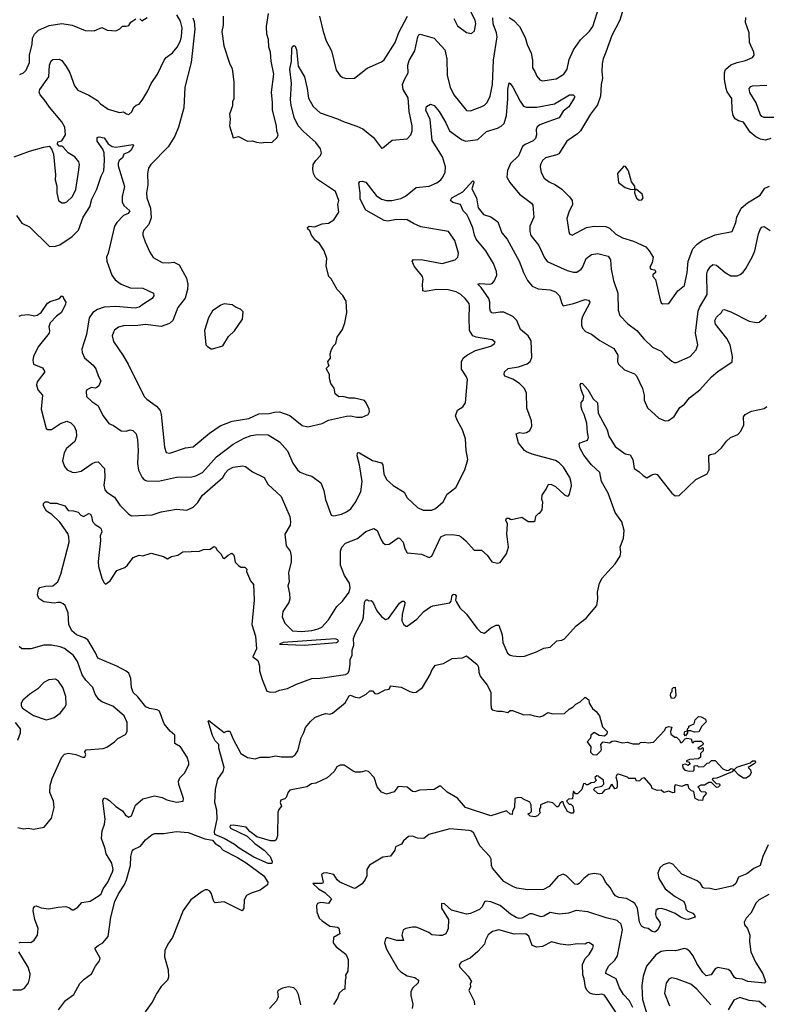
# Model space of a CAD drawing. Extents: x 1678431 to 1860718, y 384618 to 522882.
# Tile 405 of 473: x 1800629 to 1806421, y 457208 to 464848. Entities that reach past the tile are written whole.
import ezdxf

# ---------------------------------------------------------------- set-up
doc = ezdxf.new("R2010")
doc.units = 0

msp = doc.modelspace()

# ---------------------------------------------------------------- linework, layer by layer
at = {"layer": '0CON10XD'}
for points in [[(1803996.8, 464856.8), (1804025, 464800), (1804095, 464748.8), (1804135, 464741.2), (1804157.9, 464762.1), (1804168.1, 464815), (1804161.1, 464845), (1804116.5, 464935)], [(1804425.2, 464865.2), (1804462.2, 464842.2), (1804505, 464794.3), (1804549.6, 464709.6), (1804565.4, 464655), (1804597, 464587), (1804606.5, 464533.5), (1804606, 464475), (1804626.2, 464445), (1804639.5, 464409.5), (1804665, 464381.2), (1804685, 464374), (1804791.3, 464388.7), (1804850.8, 464425), (1804875.4, 464464.6), (1804891.5, 464538.5), (1804924.5, 464615), (1804979.7, 464690.3), (1805050.1, 464759.9), (1805075.8, 464794.2), (1805125, 464951.2)], [(1805309.3, 464930.7), (1805283.5, 464845), (1805222.3, 464725), (1805175, 464596.7), (1805155.6, 464545), (1805148.6, 464505), (1805145.6, 464445), (1805151.1, 464395), (1805138.5, 464345), (1805135.5, 464255), (1805111.7, 464188.3), (1805056.7, 464115), (1804979.4, 463985), (1804955, 463961.1), (1804874, 463905), (1804811.7, 463808.3), (1804795, 463798.8), (1804706.7, 463775), (1804684.2, 463755), (1804668.6, 463725), (1804665.8, 463705), (1804673, 463663), (1804698.7, 463618.7), (1804735, 463588.6), (1804785, 463567.5), (1804835, 463532), (1804895, 463474), (1804915.8, 463445), (1804918, 463415), (1804888.8, 463355), (1804874.4, 463305.6), (1804888.8, 463205), (1804895, 463187.5), (1804915, 463176.7), (1805025.4, 463234.6), (1805085, 463246.5), (1805175, 463243.1), (1805205, 463231.4), (1805254.7, 463184.7), (1805305, 463155.6), (1805389.6, 463129.6), (1805486.7, 463085), (1805513.3, 463055), (1805543.3, 463005), (1805536.4, 462963.6), (1805517.5, 462925), (1805525, 462912.5), (1805555, 462907.5), (1805562.5, 462895), (1805560, 462885), (1805541.7, 462868.3), (1805540, 462855), (1805561.7, 462831.7), (1805596.2, 462675), (1805605, 462650), (1805615, 462642.5), (1805665, 462646.7), (1805735.8, 462745), (1805785.5, 462784.5), (1805806.9, 462885), (1805813.5, 462975), (1805850.1, 463069.9), (1805885, 463106.9), (1805922.5, 463135), (1806025, 463177.8), (1806155, 463203.3), (1806183.5, 463275), (1806193.2, 463316.8), (1806226.9, 463385), (1806273.9, 463426.1), (1806373, 463487), (1806409.5, 463540.5), (1806445, 463556.2)], [(1800628.3, 464421.7), (1800657.5, 464435), (1800678.8, 464455), (1800703.8, 464515), (1800703.8, 464575), (1800724, 464655), (1800728, 464705), (1800744.2, 464735), (1800774.6, 464765.4), (1800856.6, 464803.4), (1800955, 464818.1), (1801035.7, 464805.7), (1801137, 464763), (1801205, 464761.2), (1801265, 464786.2), (1801307, 464767), (1801375, 464762.5), (1801405, 464777.5), (1801425, 464796.7), (1801455, 464796.7), (1801476.1, 464803.9), (1801490.7, 464829.3), (1801530, 464855)], [(1800635, 463801.1), (1800705, 463827.8), (1800815, 463860), (1800856, 463866), (1800876.1, 463846.1), (1800890, 463805), (1800905.6, 463645), (1800904.4, 463605), (1800916.9, 463555), (1800917.1, 463505), (1800930, 463445), (1800955, 463426.7), (1800975, 463426), (1800995, 463434), (1801039.2, 463475), (1801065, 463530), (1801085.4, 463665.4), (1801091.9, 463725), (1801088.6, 463745), (1801056.2, 463785), (1801003.3, 463815), (1800965, 463860), (1800955, 463867.5), (1800935, 463867.5), (1800921.7, 463881.7), (1800925, 463900), (1800955, 463907.5), (1800983.3, 463955), (1800978.1, 464015), (1800955.6, 464055), (1800858.7, 464168.7), (1800819.3, 464229.3), (1800786.2, 464265), (1800779.2, 464285), (1800785, 464307.5), (1800854.6, 464405), (1800860, 464495), (1800871.9, 464528.1), (1800885, 464538.6), (1800935, 464542), (1800955, 464530), (1800989.5, 464485), (1801018.1, 464435), (1801053.1, 464335), (1801079.8, 464299.8), (1801165, 464262.2), (1801231.8, 464221.8), (1801255, 464194.3), (1801315, 464154), (1801403, 464127), (1801435, 464132.5), (1801456.4, 464116.4), (1801475, 464113.3), (1801498.3, 464131.7), (1801515, 464170), (1801532.5, 464185), (1801555, 464193.3), (1801585, 464231.2), (1801622.9, 464295), (1801648.1, 464351.9), (1801698.6, 464425), (1801750, 464535), (1801766, 464555), (1801815, 464591.4), (1801850.5, 464635), (1801876.4, 464685), (1801883.8, 464716.2), (1801889.2, 464785), (1801875, 464837.5), (1801846.7, 464885)], [(1801972.1, 464862.1), (1801982.2, 464835), (1801988.2, 464775), (1801958, 464515), (1801910.4, 464325), (1801901.5, 464165), (1801860.8, 464015), (1801832.1, 463945), (1801779.4, 463860.6), (1801646.9, 463725), (1801626.9, 463695), (1801618.9, 463655), (1801623.8, 463566.2), (1801613.5, 463505), (1801614.5, 463465), (1801643.6, 463385), (1801648.9, 463311.1), (1801631.2, 463258.8), (1801592.5, 463215), (1801582.9, 463195), (1801584.2, 463175), (1801602, 463125), (1801638.6, 463045), (1801665, 463002.5), (1801735, 462964.4), (1801785, 462960.6), (1801825, 462967.1), (1801865.4, 462945.4), (1801923.2, 462843.2), (1801933.3, 462795), (1801931.3, 462755), (1801912.6, 462687.4), (1801855, 462614.3), (1801815.5, 462515), (1801790.1, 462489.9), (1801725, 462468.2), (1801605, 462482.7), (1801545, 462474.5), (1801435, 462472.5), (1801395, 462462.9), (1801365, 462440), (1801355.6, 462424.4), (1801347.1, 462395), (1801355, 462350), (1801429.2, 462245), (1801470, 462175), (1801594.2, 461925), (1801613.6, 461903.6), (1801690.2, 461850.2), (1801717.5, 461815), (1801727.1, 461785), (1801751.4, 461531.4), (1801765, 461490), (1801794.1, 461484.1), (1801915, 461526.4), (1801975, 461533.1), (1802100.2, 461639.8), (1802185, 461696.9), (1802276.7, 461733.3), (1802405, 461753.1), (1802485, 461788.7), (1802565, 461791.5), (1802605, 461802.7), (1802645, 461804.5), (1802725.4, 461775.4), (1802818.7, 461698.7), (1802865, 461689.4), (1802975, 461714.4), (1803025, 461740.6), (1803165, 461771.9), (1803195, 461774.4), (1803245, 461763.1), (1803285, 461762.5), (1803332.5, 461785), (1803342.5, 461805), (1803338.8, 461825), (1803316.2, 461875), (1803302.3, 461892.3), (1803225, 461910.8), (1803185, 461911.4), (1803135, 461924), (1803105, 461922), (1803076.7, 461945), (1803067.7, 461987.7), (1803043.3, 462025), (1803033.3, 462065), (1803033.3, 462095), (1803010, 462135), (1803010, 462145), (1803030, 462165), (1803023, 462173), (1803020, 462195), (1803039.3, 462220.7), (1803036.7, 462255), (1803045, 462280), (1803060, 462315), (1803080, 462335), (1803091.2, 462385), (1803133.8, 462445), (1803151.2, 462495), (1803166.2, 462575), (1803161.2, 462665), (1803135, 462706.7), (1803092, 462755), (1803045.8, 462835.8), (1803026.2, 462855), (1803006.2, 462935), (1803011.2, 462995), (1802991.2, 463055), (1802955, 463110), (1802924.1, 463134.1), (1802892.5, 463175), (1802878.3, 463208.3), (1802863, 463223), (1802862.5, 463235), (1802875, 463246.7), (1802915, 463240), (1802975, 463263.3), (1803025, 463270), (1803066.4, 463293.6), (1803103.3, 463355), (1803096.2, 463415), (1803104, 463445), (1803078.8, 463515), (1802937.7, 463607.7), (1802923.2, 463623.2), (1802908.8, 463655), (1802902.3, 463685), (1802906.4, 463725), (1802925, 463755.7), (1802962.9, 463795), (1802970, 463815), (1802963.5, 463845), (1802925.9, 463895.9), (1802829.9, 463979.9), (1802788.2, 464025), (1802758.9, 464088.9), (1802734.1, 464185), (1802729.7, 464225), (1802737.3, 464355), (1802725.5, 464465), (1802737.1, 464525), (1802740.5, 464625), (1802745, 464640), (1802755, 464648), (1802765, 464643.3), (1802775.5, 464615.5), (1802787.9, 464487.9), (1802837.5, 464405), (1802860, 464315), (1802868.7, 464238.7), (1802905.8, 464175), (1802958.8, 464125), (1803095, 464079.4), (1803145, 464054.4), (1803245, 464022), (1803290.9, 464000.9), (1803374, 463935), (1803435, 463850), (1803445, 463852.5), (1803517, 463913), (1803635, 463923.8), (1803664.3, 463955.7), (1803673.3, 463985), (1803674.4, 464025), (1803650.9, 464135), (1803641.5, 464241.5), (1803604.5, 464305), (1803599.1, 464345), (1803613.6, 464385), (1803642.5, 464435), (1803640.8, 464495), (1803648.9, 464531.1), (1803693.2, 464605), (1803716.1, 464713.9), (1803725, 464730.8), (1803735, 464735.8), (1803845, 464705.6), (1803927.8, 464615), (1803942.1, 464545), (1803945.6, 464415), (1803969.5, 464325), (1803996.9, 464265), (1804095, 464144.2), (1804125, 464140.8), (1804215, 464174.4), (1804235.3, 464184.7), (1804255.6, 464205), (1804279.1, 464255), (1804296.8, 464345), (1804303.8, 464533.8), (1804331.6, 464715), (1804327.8, 464745), (1804302.6, 464815), (1804298.5, 464861.5)], [(1801560, 464855), (1801575, 464840), (1801617.5, 464865)], [(1802207.1, 464875), (1802205.8, 464804.2), (1802198, 464755), (1802213.3, 464645), (1802255, 464510), (1802276.4, 464466.4), (1802290, 464365), (1802290, 464235), (1802280.7, 464209.3), (1802279.3, 464180.7), (1802256.2, 464115), (1802261.2, 464075), (1802256.7, 464025), (1802285, 463930), (1802325, 463941.2), (1802395, 463906.2), (1802435, 463906.7), (1802465, 463897.5), (1802505, 463891.2), (1802535, 463898.8), (1802585, 463896.2), (1802627.3, 463932.7), (1802634, 463955), (1802623.2, 463983.2), (1802619.6, 464025), (1802590, 464145), (1802590.4, 464205), (1802581.2, 464285), (1802599.5, 464425), (1802578.6, 464525), (1802574, 464595), (1802560.8, 464635), (1802558, 464695), (1802546, 464735), (1802544.2, 464795), (1802558, 464895)], [(1802953.5, 464875), (1802981.9, 464755), (1803005.8, 464685), (1803048, 464605), (1803084, 464455), (1803115, 464411.2), (1803135, 464398.8), (1803165, 464392.5), (1803225, 464394), (1803325, 464471.2), (1803435, 464520), (1803455, 464536.7), (1803540.3, 464669.7), (1803571.1, 464748.9), (1803636.4, 464875)], [(1806455, 463925.4), (1806415, 463912.7), (1806375, 463920.5), (1806339.9, 463939.9), (1806296.2, 463976.2), (1806245, 464053.1), (1806205, 464063.6), (1806179.4, 464079.4), (1806165, 464103.3), (1806156.4, 464145), (1806154.3, 464235.7), (1806118.1, 464288.1), (1806108.2, 464315), (1806096.4, 464385), (1806097.5, 464435), (1806105, 464462), (1806145, 464497.8), (1806193.7, 464516.3), (1806260, 464530), (1806313.8, 464555), (1806326.9, 464573.1), (1806324.4, 464595), (1806291.6, 464671.6), (1806288.7, 464745), (1806260.3, 464825), (1806261.2, 464865)], [(1802784, 461354), (1802805, 461337.1), (1802855.4, 461315.4), (1802895.9, 461305.9), (1802965.4, 461255.4), (1802988.6, 461195), (1803001.4, 461125), (1803045, 461003.3), (1803065, 460998), (1803125, 461011.1), (1803165, 461028.1), (1803196.7, 461053.3), (1803232.5, 461105), (1803274, 461185), (1803285.6, 461265), (1803264.4, 461395), (1803246.7, 461463.3), (1803250, 461485), (1803255, 461490), (1803265, 461487.5), (1803365, 461427.5), (1803435, 461410), (1803446, 461395), (1803453.3, 461325), (1803475, 461279.2), (1803525, 461232.9), (1803611.1, 461181.1), (1803635, 461137.1), (1803713.5, 461063.5), (1803758.8, 461041.2), (1803825, 461040.8), (1803855.6, 461054.4), (1803914, 461106), (1803946.2, 461165), (1804013, 461217), (1804082.2, 461355), (1804104.5, 461435.5), (1804092.5, 461505), (1804087.5, 461595), (1804065, 461666.2), (1804025.7, 461735), (1804010.8, 461775), (1804025, 461817.5), (1804065.9, 461844.1), (1804086, 461875), (1804101.9, 462055), (1804095, 462076), (1804055.6, 462135), (1804055.5, 462194.5), (1804072.9, 462225), (1804101.4, 462248.6), (1804165, 462281.4), (1804283.3, 462315), (1804312.5, 462335), (1804316.7, 462345), (1804295, 462363.8), (1804170, 462385), (1804143.8, 462395), (1804119.4, 462435), (1804114.6, 462535), (1804118.5, 462625), (1804114.4, 462645), (1804084.6, 462684.6), (1804052, 462715), (1804014, 462735), (1803952.6, 462752.6), (1803865, 462753.9), (1803775, 462739.4), (1803756.7, 462745), (1803752.9, 462795), (1803759.4, 462835), (1803754.6, 462854.6), (1803688.6, 462935), (1803672.5, 462975), (1803683.9, 462986.1), (1803755, 462985.6), (1803905, 462957.1), (1804007.5, 462985), (1804026.7, 463005), (1804034, 463035), (1804004.2, 463135), (1803954.3, 463204.3), (1803741.7, 463241.7), (1803683, 463267), (1803634.6, 463294.6), (1803553.1, 463296.9), (1803485, 463285.4), (1803455, 463290.7), (1803315, 463370.5), (1803268.9, 463455), (1803271.1, 463505), (1803260.9, 463579.1), (1803267.7, 463592.3), (1803284.2, 463595.8), (1803315, 463587.1), (1803394.3, 463484.3), (1803435, 463455.5), (1803475, 463443.8), (1803515, 463445.5), (1803585, 463460.8), (1803621.5, 463478.5), (1803705, 463544.6), (1803805, 463557.3), (1803865, 463582.1), (1803895, 463604.5), (1803910.9, 463625), (1803930, 463665), (1803932.9, 463705), (1803908.5, 463785), (1803829.8, 463909.8), (1803813.9, 464073.9), (1803780.4, 464145), (1803784.6, 464175.4), (1803815, 464192.5), (1803845, 464183.1), (1803881.8, 464135), (1803935, 464048), (1803963.6, 463985), (1804055, 463917.7), (1804086.2, 463906.2), (1804182.6, 463917.4), (1804249.1, 463980.9), (1804335, 464005.4), (1804365, 464021.8), (1804386.9, 464043.1), (1804406, 464104), (1804416.8, 464235), (1804415, 464310), (1804425, 464357.5), (1804435, 464352.5), (1804455, 464324), (1804511.2, 464215), (1804537.2, 464177.2), (1804558.2, 464168.2), (1804639.6, 464170.4), (1804776.7, 464195), (1804895, 464264.4), (1804923.6, 464263.6), (1804932.5, 464255), (1804932.5, 464245), (1804887.9, 464172.1), (1804845, 464138), (1804815, 464085.7), (1804725, 464056.4), (1804665, 464031.9), (1804643.8, 464016.2), (1804635.7, 463995), (1804637.5, 463955), (1804629.5, 463925), (1804611.7, 463908.3), (1804549.6, 463880.4), (1804529.5, 463865), (1804497.2, 463792.7), (1804436.7, 463733.3), (1804412.3, 463677.7), (1804408.5, 463625), (1804430, 463585), (1804506.9, 463495), (1804598.6, 463425), (1804609.8, 463409.8), (1804617.5, 463315), (1804587.1, 463245), (1804585.7, 463205), (1804595, 463174.2), (1804655.5, 463095), (1804698.5, 463005), (1804721.9, 462971.9), (1804875, 462902.9), (1804925, 462887.8), (1804951.1, 462888.9), (1804985, 462912.5), (1804995.6, 462925), (1805024.2, 462995.8), (1805063.7, 463026.3), (1805115, 463034.4), (1805195, 463012.9), (1805211.1, 462985), (1805217.6, 462912.4), (1805234.7, 462824.7), (1805269.5, 462725), (1805271.1, 462595), (1805283.8, 462553.8), (1805347.3, 462487.3), (1805415.7, 462435), (1805470.9, 462370.9), (1805537.6, 462307.6), (1805606.2, 462275), (1805632.5, 462245), (1805687.7, 462197.7), (1805705, 462188.8), (1805725, 462188), (1805830, 462235), (1805877.1, 462285), (1805888.5, 462325), (1805871.8, 462415), (1805893.1, 462586.9), (1805901.5, 462615), (1805961.5, 462715), (1805960, 462875), (1805965, 462897.5), (1805985, 462930.8), (1806005, 462947.1), (1806035, 462944.3), (1806102, 462885), (1806145, 462859.2), (1806195, 462860), (1806218.3, 462871.7), (1806240.7, 462889.3), (1806262.1, 462917.9), (1806315, 463010), (1806332.9, 463055), (1806359.6, 463185), (1806375, 463225.8), (1806385, 463238.1), (1806405, 463242.2), (1806451.7, 463211.7)], [(1806495, 464088), (1806405, 464088.9), (1806387, 464097), (1806372.7, 464115), (1806341.5, 464201.5), (1806292.1, 464282.1), (1806289.2, 464315), (1806300.3, 464329.7), (1806315, 464335.6), (1806425, 464340)], [(1800605, 463328.8), (1800645, 463270), (1800705, 463240), (1800859.1, 463089.1), (1800905, 463090.6), (1800939.4, 463100.6), (1801035, 463165.6), (1801084.4, 463215), (1801121.5, 463315), (1801171.8, 463395), (1801188.9, 463455), (1801227.3, 463532.7), (1801259.4, 463635), (1801281.1, 463675), (1801286.5, 463755), (1801283.1, 463815), (1801272.5, 463842.5), (1801228.8, 463905), (1801230, 463935), (1801245, 463940), (1801285, 463930), (1801314.5, 463884.5), (1801345, 463864.2), (1801375, 463857.5), (1801407.1, 463862.9), (1801505, 463878.8), (1801512.5, 463875), (1801494, 463835), (1801475, 463820), (1801436.2, 463805), (1801425, 463776.2), (1801400, 463755), (1801391.4, 463735), (1801392.9, 463715), (1801442.5, 463552.5), (1801422.5, 463475), (1801423.4, 463433.4), (1801437.2, 463407.2), (1801482, 463365), (1801468.8, 463345), (1801435, 463328.6), (1801382.5, 463275), (1801363.6, 463245), (1801315.6, 463035), (1801303.1, 463005), (1801304.3, 462974.3), (1801344.2, 462865), (1801369.1, 462829.1), (1801415.7, 462795.7), (1801485, 462768.1), (1801585, 462763.8), (1801666.7, 462725), (1801670, 462705), (1801656.2, 462685), (1801585, 462638.6), (1801555, 462617.9), (1801525, 462608.7), (1801375, 462623.3), (1801285, 462617.2), (1801231.8, 462598.2), (1801195, 462575.6), (1801168.1, 462535), (1801147.8, 462405), (1801111.7, 462291.7), (1801114.2, 462265), (1801132, 462225), (1801197.6, 462167.6), (1801219.7, 462139.7), (1801239.8, 462079.8), (1801258.6, 462045), (1801242.2, 462007.8), (1801227, 461993), (1801215, 461989.2), (1801185, 461993.8), (1801150, 461975), (1801143.6, 461963.6), (1801146.7, 461925), (1801188.8, 461885), (1801234.1, 461854.1), (1801276.2, 461775), (1801320, 461715), (1801355, 461700), (1801415, 461657.5), (1801455, 461655.8), (1801485, 461664.2), (1801505, 461659.2), (1801532, 461635), (1801541.7, 461588.3), (1801547.8, 461505), (1801543.1, 461405), (1801551.3, 461351.3), (1801578, 461295), (1801595, 461277.5), (1801615, 461268.6), (1801705, 461267.8), (1801845, 461298.7), (1801965, 461301.2), (1801995, 461308.8), (1802045.5, 461335), (1802156.4, 461455), (1802284.7, 461555.3), (1802369.6, 461600.4), (1802425, 461620.7), (1802475, 461628.9), (1802555, 461625.5), (1802645, 461571.4), (1802705, 461501.2), (1802746.6, 461406.6), (1802784, 461354)], [(1800586, 463784), (1800635, 463801.1)], [(1805435, 463447.5), (1805455, 463450), (1805466.2, 463465), (1805457.5, 463495), (1805415, 463530), (1805400, 463530), (1805400, 463555), (1805375, 463590), (1805351.2, 463675), (1805329.5, 463709.5), (1805315, 463712.5), (1805266.7, 463655), (1805273.3, 463585), (1805325, 463546.7), (1805365, 463533.3), (1805400, 463530), (1805397.5, 463505), (1805415, 463462.5), (1805435, 463447.5)], [(1800625, 462546.7), (1800643.6, 462556.4), (1800695, 462561.2), (1800745, 462550.8), (1800765, 462555.8), (1800794.4, 462575.6), (1800845, 462648.8), (1800865, 462661.2), (1800936.1, 462683.9), (1800956.4, 462706.4), (1800967, 462697), (1800967.5, 462685), (1800987.5, 462655), (1800985, 462640), (1800952, 462575), (1800913.7, 462546.3), (1800865.6, 462495), (1800855.7, 462465), (1800860.8, 462435), (1800857.5, 462415), (1800771.2, 462308.8), (1800735, 462233.3), (1800730.5, 462205), (1800735.8, 462175.8), (1800805.5, 462145.5), (1800823.8, 462115), (1800763, 462037), (1800760, 462015), (1800770, 461975), (1800805.8, 461935), (1800796, 461825), (1800835, 461676.7), (1800847.3, 461667.3), (1800875, 461667.1), (1800945.5, 461714.5), (1800995, 461733.1), (1801025, 461719.2), (1801050, 461695), (1801067.6, 461657.6), (1801069.2, 461615), (1801057.5, 461575), (1800990.4, 461519.6), (1800973.7, 461486.3), (1800960, 461425), (1800975, 461380), (1800995.8, 461355.8), (1801035, 461336.2), (1801055.8, 461334.2), (1801105, 461345.8), (1801191.2, 461405), (1801215, 461415.6), (1801236.4, 461416.4), (1801286.9, 461365), (1801288.5, 461295), (1801280, 461235), (1801289.3, 461199.3), (1801305, 461180.8), (1801363.7, 461143.7), (1801405, 461080.8), (1801475, 461010), (1801495, 460998), (1801655, 461005.6), (1801725, 461029.4), (1801845, 461049.4), (1801925, 461043.1), (1801975, 461064.2), (1802009.3, 461100.7), (1802044.4, 461155), (1802204.2, 461295), (1802225, 461332.5), (1802245, 461354.4), (1802285, 461376.5), (1802357, 461387), (1802379.7, 461379.7), (1802435, 461340), (1802525, 461296.7), (1802553, 461243), (1802657.4, 461147.4), (1802724.1, 460994.1), (1802730.5, 460950.5), (1802725.8, 460925), (1802686.2, 460855), (1802696, 460765), (1802725.7, 460725), (1802735.8, 460685), (1802735, 460640), (1802714.4, 460555), (1802719.2, 460485), (1802709.2, 460455), (1802722.5, 460395), (1802724.3, 460354.3), (1802716.9, 460325), (1802669.2, 460255), (1802665.6, 460215), (1802685.7, 460165), (1802745, 460106.9), (1802815, 460099.8), (1802895, 460107.5), (1802945, 460120.4), (1802973.8, 460135), (1803025, 460192), (1803088.6, 460295), (1803132.5, 460335), (1803184.2, 460405), (1803191.3, 460438.7), (1803186.5, 460475), (1803148.9, 460535), (1803116.5, 460615), (1803118.1, 460725), (1803128.6, 460755), (1803155, 460785.8), (1803248, 460822), (1803315, 460875.8), (1803375, 460899.2), (1803401.4, 460885), (1803432.4, 460812.4), (1803445, 460792), (1803465, 460776), (1803495, 460777.5), (1803563.8, 460826.2), (1803575, 460825.6), (1803603.3, 460795), (1803617.5, 460745), (1803635, 460710), (1803745, 460701.4), (1803805, 460676), (1803826.2, 460685), (1803896.7, 460835), (1803930.3, 460849.7), (1803985, 460854.3), (1804035, 460844.3), (1804054.4, 460834.4), (1804090, 460805), (1804155, 460731.2), (1804210.7, 460730.7), (1804255, 460692.5), (1804292.1, 460642.1), (1804335, 460630), (1804355, 460636.7), (1804405, 460702.5), (1804420, 460755), (1804412, 460818), (1804407.5, 460855), (1804412.5, 460935), (1804400, 460965), (1804405, 460980), (1804425, 460980), (1804431.7, 460971.7), (1804445, 460970), (1804525, 460987.5), (1804573.6, 460953.6), (1804617, 460953), (1804627, 460963), (1804632.5, 460995), (1804655, 461020), (1804665, 461020), (1804682.5, 461045), (1804686.7, 461105), (1804680, 461125), (1804680.7, 461159.3), (1804712.5, 461205), (1804730, 461245), (1804755, 461241.2), (1804785.7, 461225.7), (1804855, 461160), (1804875, 461150), (1804885, 461152.5), (1804893.9, 461166.1), (1804908.3, 461231.7), (1804907.7, 461257.7), (1804896, 461295), (1804848, 461375), (1804815, 461410), (1804785, 461428), (1804605.5, 461475.5), (1804560, 461495), (1804544, 461505), (1804497.8, 461565), (1804480, 461635), (1804505, 461644), (1804535, 461640), (1804560, 461645), (1804585, 461661.2), (1804601.4, 461695), (1804599.4, 461735), (1804563, 461833), (1804559.7, 461950.3), (1804545.6, 461985), (1804505.3, 462025.3), (1804455, 462058.5), (1804391.7, 462081.7), (1804386, 462095), (1804390.8, 462115), (1804417.5, 462142.5), (1804498.8, 462155), (1804565, 462177.5), (1804590, 462195), (1804602.8, 462227.2), (1804596.8, 462355), (1804573.6, 462395), (1804513.9, 462445), (1804485, 462514.3), (1804455, 462544.6), (1804385, 462577.7), (1804355, 462578.9), (1804305, 462570), (1804292.7, 462572.7), (1804281.9, 462585), (1804275.6, 462605), (1804277.1, 462655), (1804267.7, 462685), (1804209.2, 462769.2), (1804182, 462795), (1804198.3, 462801.7), (1804275, 462796.4), (1804295, 462801.1), (1804310.3, 462819.7), (1804329.2, 462865), (1804328.9, 462895), (1804305, 462957.1), (1804245, 463054.5), (1804170, 463145), (1804156.9, 463175), (1804144.1, 463234.1), (1804114.1, 463304.1), (1804096.3, 463336.3), (1804070, 463365), (1804047.5, 463415), (1803988.3, 463428.3), (1803971.2, 463445), (1803981.2, 463465), (1804067.1, 463512.9), (1804145, 463597.5), (1804150, 463595), (1804152.5, 463585), (1804136.7, 463535), (1804172.9, 463465), (1804185, 463387.5), (1804227.5, 463335), (1804285, 463318.8), (1804339.1, 463279.1), (1804369.5, 463195), (1804411.1, 463145), (1804502.9, 462975), (1804536.8, 462886.8), (1804568.9, 462825), (1804605, 462780), (1804649.7, 462759.7), (1804745, 462752.2), (1804786, 462735), (1804815.7, 462705), (1804833.8, 462645), (1804845, 462626.7), (1804925, 462645.6), (1805015, 462677.8), (1805042.7, 462672.7), (1805050.8, 462655), (1805048.9, 462645), (1804995.6, 462545), (1804987.1, 462517.1), (1804986.4, 462476.4), (1804994.6, 462454.6), (1805018.8, 462428.8), (1805065, 462408.1), (1805129.8, 462359.8), (1805237.4, 462297.4), (1805268.6, 462245), (1805267.5, 462195), (1805275, 462173.8), (1805320.3, 462130.3), (1805398.9, 462098.9), (1805413.2, 462083.2), (1805461.4, 461985), (1805472.9, 461935), (1805474.4, 461894.4), (1805498, 461835), (1805587.5, 461755), (1805635, 461736.2), (1805662.3, 461737.7), (1805705, 461770), (1805751.3, 461838.7), (1805785, 461863.8), (1805825.6, 461914.4), (1805905, 461976.2), (1805995, 462075.8), (1806045, 462119.2), (1806155, 462192.5), (1806159.2, 462235), (1806139.5, 462325), (1806113.4, 462373.4), (1806026.7, 462485), (1806022.5, 462515), (1806035, 462539.2), (1806072, 462575), (1806084.5, 462595.5), (1806095, 462600), (1806145, 462581.1), (1806287.9, 462507.9), (1806342.3, 462497.7), (1806365, 462501.2), (1806410.9, 462539.1), (1806421.7, 462558.3)], [(1802125, 462293.3), (1802205, 462317.5), (1802249.5, 462390.5), (1802296.1, 462433.9), (1802356.7, 462525), (1802361.7, 462581.7), (1802342.5, 462602.5), (1802307.5, 462615), (1802276.4, 462636.4), (1802215, 462643.8), (1802187.7, 462632.3), (1802125, 462590), (1802093.8, 462535), (1802061.2, 462435), (1802073.3, 462325), (1802085, 462311.2), (1802115, 462293.3), (1802125, 462293.3)], [(1801735, 458811.5), (1801770, 458795), (1801845, 458776.2), (1801898, 458785), (1801899.2, 458805), (1801863, 458913), (1801861.2, 458938.8), (1801871.2, 458965), (1801910, 459005), (1801940.5, 459069.5), (1801942, 459085), (1801927.5, 459125), (1801875.9, 459205.9), (1801831.8, 459231.8), (1801831.9, 459295), (1801796.4, 459326.4), (1801750, 459385), (1801712.4, 459482.4), (1801695, 459493.5), (1801635, 459502.7), (1801606.7, 459516.7), (1801545, 459594.3), (1801508.3, 459628.3), (1801496.9, 459665), (1801490.6, 459735), (1801475, 459776.2), (1801455, 459794), (1801382.5, 459832.5), (1801235, 459894), (1801216, 459935), (1801156.7, 460035), (1801131.7, 460051.7), (1801068, 460075), (1801031.9, 460105), (1801008.6, 460155), (1801005.6, 460245), (1800982.1, 460302.1), (1800966.5, 460316.5), (1800945, 460324.4), (1800925, 460326.9), (1800895, 460320), (1800815, 460331.2), (1800776.1, 460356.1), (1800766.2, 460385), (1800773.6, 460426.4), (1800785, 460442.5), (1800828.3, 460451.7), (1800885, 460454), (1800925, 460486.7), (1800947.5, 460545), (1801012.2, 460795), (1801010, 460835), (1801000.7, 460860.7), (1800938.7, 460948.7), (1800878.8, 461008.8), (1800837.5, 461035), (1800813.3, 461075), (1800813.3, 461095), (1800825, 461107.5), (1800846.4, 461106.4), (1800865, 461097.5), (1800915, 461096.7), (1800978.8, 461075), (1801005, 461040), (1801045, 461038), (1801083.3, 461026.7), (1801103.6, 461003.6), (1801123.9, 460993.9), (1801163.6, 461016.4), (1801175, 461012.5), (1801186.7, 460995), (1801194.4, 460954.4), (1801215, 460932), (1801255.7, 460905.7), (1801261.2, 460895), (1801265.7, 460875), (1801254, 460844), (1801255.9, 460805.9), (1801237.8, 460645), (1801240, 460605), (1801265.8, 460515), (1801281.4, 460481.4), (1801295, 460467.5), (1801331.2, 460495), (1801381.2, 460575), (1801445, 460598), (1801466, 460615), (1801508.8, 460675), (1801555, 460693.8), (1801585, 460688), (1801648.3, 460708.3), (1801745, 460683.3), (1801775, 460663.3), (1801805, 460683.3), (1801855, 460692.5), (1801895, 460720), (1802023, 460723), (1802055, 460736.2), (1802105, 460740), (1802135, 460760), (1802147.5, 460755), (1802160.7, 460730.7), (1802190.5, 460700.5), (1802205, 460672.5), (1802215, 460667.5), (1802245, 460693.3), (1802275, 460707.5), (1802288.3, 460698.3), (1802291.7, 460681.7), (1802299.3, 460639.3), (1802325, 460612.5), (1802345, 460600), (1802375, 460600), (1802390, 460585), (1802387.5, 460565), (1802418.8, 460495), (1802442, 460465), (1802448.8, 460345), (1802430, 460155), (1802459.2, 460065), (1802465.4, 459965.4), (1802436, 459905), (1802476.7, 459875), (1802490, 459835), (1802490, 459795), (1802508.5, 459728.5), (1802545, 459637.5), (1802575, 459628.8), (1802615, 459631.2), (1802645, 459645.6), (1802705, 459657.5), (1802775, 459692.3), (1802894.1, 459735.9), (1802960.9, 459739.1), (1803155, 459766.4), (1803173.5, 459776.5), (1803185.8, 459794.1), (1803193.3, 459846.7), (1803191.5, 459885), (1803207.3, 459915), (1803207.1, 459955), (1803220, 459995), (1803218.2, 460045), (1803233.2, 460086.8), (1803287.8, 460185), (1803295.5, 460215), (1803304.6, 460324.6), (1803315, 460345.8), (1803325.9, 460345.9), (1803335, 460337.5), (1803355, 460340), (1803365, 460333.3), (1803400.2, 460260.2), (1803436.4, 460216.4), (1803465.9, 460194.1), (1803489.7, 460200.3), (1803575, 460319.2), (1803595, 460336), (1803607.5, 460335), (1803616.7, 460325), (1803616.7, 460315), (1803596, 460235), (1803594.4, 460184.4), (1803605, 460156.7), (1803625, 460142.5), (1803635, 460142.5), (1803710, 460195), (1803764.6, 460255.4), (1803815, 460291.4), (1803835, 460300), (1803965, 460323.8), (1803976.7, 460335), (1803985, 460382.5), (1803995, 460390), (1804006.8, 460386.8), (1804015.8, 460375), (1804010, 460345), (1804014, 460334), (1804042, 460285), (1804095, 460236), (1804175.5, 460125.5), (1804205, 460096), (1804235, 460086.7), (1804285, 460128.8), (1804325, 460148.8), (1804345, 460148.8), (1804371.5, 460075), (1804375.6, 460015), (1804413.6, 459933.6), (1804435, 459916), (1804455, 459912), (1804505, 459905.7), (1804545, 459909.4), (1804637, 459943), (1804695, 459971.4), (1804745, 459980), (1804795, 460027.5), (1804835, 460032.5), (1804855, 460042.9), (1804945, 460143.3), (1805024.4, 460205), (1805105, 460302.5), (1805114.2, 460355.8), (1805112.5, 460405), (1805127.1, 460475), (1805146.2, 460513.8), (1805195, 460565.6), (1805249.4, 460625), (1805287.5, 460685), (1805292.5, 460715), (1805286.2, 460755), (1805312, 460825), (1805317.5, 460885), (1805300.3, 460950.3), (1805248.1, 461025), (1805193.6, 461175), (1805141.8, 461265), (1805128.8, 461335), (1805065.8, 461395), (1805005, 461470), (1804973.1, 461525), (1804970, 461555), (1804976.1, 461563.9), (1805032.5, 461585), (1805042, 461605), (1805032.5, 461645), (1805028.1, 461718.1), (1805008, 461785), (1804991.4, 461815), (1804985.7, 461845), (1804983.6, 461876.4), (1805000, 461895), (1805006.1, 461923.9), (1804984, 461975), (1804976.7, 462015), (1804985, 462027.5), (1804995, 462026.2), (1805035, 461978.8), (1805078, 461905), (1805110, 461875), (1805115.7, 461795.7), (1805186.2, 461666.2), (1805198.9, 461615), (1805248, 461535), (1805325, 461480), (1805365, 461472.5), (1805384.1, 461434.1), (1805395.9, 461365.9), (1805432.3, 461342.3), (1805465, 461310), (1805495, 461292.5), (1805533, 461317), (1805555, 461323.3), (1805575, 461320), (1805688.8, 461175), (1805715, 461154.2), (1805745, 461156), (1805875, 461280.5), (1805962.5, 461325), (1805976.7, 461355), (1805976.2, 461465), (1805985, 461473.8), (1806025, 461481.2), (1806073.8, 461526.2), (1806111.8, 461578.2), (1806142, 461605), (1806199.7, 461630.3), (1806222.5, 461655), (1806245.6, 461705), (1806243.1, 461765), (1806257.5, 461785), (1806305, 461809.6), (1806405, 461832.2), (1806425, 461846)], [(1802835, 459994.9), (1803085.1, 460014.9), (1803101.1, 460025), (1803095.5, 460035.5), (1803075, 460042.7), (1802673.3, 460015), (1802645, 460002.5), (1802835, 459994.9)], [(1800615, 458580), (1800659.3, 458569.3), (1800695, 458573.3), (1800735, 458566.2), (1800817.3, 458582.7), (1800875, 458652.5), (1800895.9, 458734.1), (1800890, 458785), (1800861.7, 458851.7), (1800864.5, 458905), (1800880.5, 458959.5), (1800955.4, 459125), (1800975, 459150), (1801006.1, 459156.1), (1801065, 459145.4), (1801115, 459125.6), (1801134.1, 459125.9), (1801140.8, 459145), (1801134, 459166), (1801145, 459182.5), (1801275, 459193.3), (1801305, 459203.3), (1801365, 459243.3), (1801389.3, 459270.7), (1801448.3, 459301.7), (1801463.3, 459325), (1801461.2, 459395), (1801438, 459445), (1801350.7, 459520.7), (1801265, 459555.7), (1801242.6, 459572.6), (1801215.3, 459615.3), (1801195.3, 459665.3), (1801141.7, 459721.7), (1801113.1, 459763.1), (1801076.9, 459866.9), (1801045, 459913.5), (1800975, 459969.1), (1800942.2, 459982.2), (1800875, 459993.5), (1800815.7, 459994.3), (1800715, 459965.8), (1800645, 459966), (1800624.3, 459984.3)], [(1802555, 458299.2), (1802445, 458349.2), (1802330.3, 458420.3), (1802295, 458448.9), (1802214.8, 458494.8), (1802141.7, 458525), (1802140.6, 458549.4), (1802161.6, 458645), (1802156.7, 458715), (1802141.5, 458775), (1802146.5, 458875), (1802166.5, 458955), (1802206.7, 459015), (1802213.7, 459046.3), (1802173.1, 459195), (1802173.3, 459225), (1802145, 459253.3), (1802125, 459292.5), (1802090, 459405), (1802095, 459410), (1802215, 459316.7), (1802235, 459326.2), (1802258.3, 459328.3), (1802284.5, 459264.5), (1802344.3, 459154.3), (1802395, 459122.7), (1802455, 459113.3), (1802495, 459125.6), (1802565, 459124.4), (1802615.5, 459135.5), (1802657.3, 459127.3), (1802742.7, 459127.3), (1802765, 459142.9), (1802786.4, 459173.6), (1802811.5, 459275), (1802833.7, 459316.3), (1802845.6, 459355), (1802885, 459402.5), (1802917.9, 459432.1), (1802975, 459457.8), (1803004, 459464), (1803035, 459458.8), (1803055, 459466.2), (1803153, 459547), (1803185, 459601.2), (1803195, 459606.2), (1803230.3, 459590.3), (1803265, 459586), (1803316.7, 459613.3), (1803345, 459640), (1803365, 459640), (1803385, 459620), (1803405, 459617.5), (1803465, 459648.8), (1803495, 459654), (1803503.8, 459665), (1803505, 459680), (1803587.6, 459667.6), (1803655, 459635.7), (1803685, 459628.1), (1803705, 459630.8), (1803752.5, 459665), (1803813.4, 459766.6), (1803828.5, 459805), (1803855, 459839.2), (1803917.6, 459852.4), (1803985, 459891.2), (1804063, 459897), (1804095, 459912.5), (1804178.5, 459845), (1804188.1, 459825), (1804191.2, 459785), (1804201.2, 459755), (1804255, 459683.8), (1804285, 459628.8), (1804283.8, 459545), (1804287.5, 459505), (1804295, 459493.3), (1804335, 459481.2), (1804371.7, 459481.7), (1804415, 459472.5), (1804435, 459487.5), (1804453, 459487), (1804540, 459455), (1804587.3, 459457.3), (1804620, 459445), (1804665, 459438.8), (1804687.5, 459445), (1804725, 459471.2), (1804765, 459462.5), (1804855, 459463.8), (1804891.7, 459498.3), (1804922.5, 459515), (1804942.7, 459537.3), (1804976.1, 459553.9), (1805015, 459590), (1805045, 459570), (1805046.7, 459545), (1805072.5, 459502.5), (1805100.9, 459480.9), (1805126.1, 459446.1), (1805151.2, 459361.2), (1805186.7, 459325), (1805183.3, 459305), (1805165, 459287.5), (1805125, 459293.3), (1805085, 459317.5), (1805060, 459295), (1805057, 459273), (1805030, 459245), (1805060, 459205), (1805056.7, 459165), (1805075, 459146.2), (1805105, 459143.3), (1805136.4, 459173.6), (1805142.5, 459185), (1805136.7, 459225), (1805155, 459243.3), (1805205, 459237.5), (1805225, 459250), (1805245, 459251.2), (1805305, 459236.2), (1805345, 459241.2), (1805385, 459230), (1805435, 459230), (1805445, 459240), (1805475, 459242.5), (1805505, 459237.5), (1805545, 459242.5), (1805632.5, 459335), (1805642.5, 459355), (1805665, 459362.5), (1805687, 459357), (1805677.5, 459325), (1805680, 459305), (1805711.7, 459281.7), (1805725, 459280), (1805748.3, 459258.3), (1805755, 459240), (1805765, 459240), (1805791.7, 459268.3), (1805805, 459272.5), (1805838.3, 459268.3), (1805845, 459240), (1805855, 459240), (1805865, 459250), (1805915, 459250), (1805930, 459235), (1805928.3, 459221.7), (1805890, 459195), (1805895, 459190), (1805915, 459190), (1805925, 459200), (1805930, 459195), (1805930, 459175), (1805910, 459155), (1805910, 459125), (1805895, 459112.5), (1805825, 459107.5), (1805801.7, 459098.3), (1805801.7, 459091.7), (1805818.3, 459088.3), (1805830, 459075), (1805815, 459060), (1805795, 459070), (1805770, 459065), (1805773, 459043), (1805790, 459025), (1805825, 459017.5), (1805855, 459020), (1805860, 459025), (1805861.7, 459058.3), (1805885, 459060), (1805895, 459050), (1805937, 459053), (1805961.7, 459078.3), (1805978.3, 459081.7), (1805995, 459100), (1806025, 459100), (1806082.5, 459035), (1806115, 459023.3), (1806130, 459025), (1806145, 459037.5), (1806175, 459030), (1806192.3, 459047.7), (1806295, 459082.5), (1806315, 459096), (1806335, 459097.5), (1806336.7, 459085), (1806327.5, 459075), (1806280, 459045), (1806297, 459027), (1806302.5, 459005), (1806289.3, 458980.7), (1806265, 458962.5), (1806245, 458962.5), (1806207.5, 458985), (1806175, 459022.5), (1806165, 459022.5), (1806155, 459012.5), (1806037, 458963), (1806005, 458960), (1806001.7, 458951.7), (1806031.7, 458921.7), (1806058.3, 458918.3), (1806060, 458905), (1806047, 458893), (1806035, 458890), (1805995, 458930), (1805975, 458930), (1805941.7, 458908.3), (1805913, 458907), (1805890, 458895), (1805900, 458885), (1805901.7, 458871.7), (1805915, 458860), (1805947, 458857), (1805957, 458847), (1805930, 458815), (1805925, 458790), (1805895, 458792.5), (1805870, 458805), (1805858.3, 458858.3), (1805840, 458865), (1805820, 458885), (1805815, 458910), (1805795, 458910), (1805765, 458897.5), (1805715, 458910), (1805707.5, 458895), (1805708.3, 458851.7), (1805695, 458850), (1805665, 458862.5), (1805625, 458852.5), (1805605, 458870), (1805575, 458867.5), (1805535, 458882.5), (1805527.5, 458905), (1805476.4, 458966.4), (1805455, 458960), (1805437, 458943), (1805415, 458940), (1805405, 458960), (1805355, 458960), (1805345, 458970), (1805275, 458992.5), (1805265, 458990), (1805253, 458973), (1805263.6, 458933.6), (1805263.8, 458895), (1805258, 458882), (1805245, 458880), (1805225, 458912.5), (1805218.3, 458911.7), (1805199.3, 458880.7), (1805165, 458870), (1805145, 458842.5), (1805125, 458840), (1805113.6, 458843.6), (1805080, 458875), (1805095, 458890), (1805145, 458900), (1805160, 458915), (1805158.3, 458948.3), (1805121.7, 458971.7), (1805118.3, 458978.3), (1805105, 458980), (1805091.7, 458968.3), (1805100, 458945), (1805085, 458930), (1805063, 458927), (1805035, 458910), (1805025, 458910), (1805015, 458920), (1805001.7, 458918.3), (1804990, 458875), (1804955, 458840), (1804941.7, 458841.7), (1804928.3, 458858.3), (1804921.7, 458858.3), (1804918.3, 458801.7), (1804885, 458800), (1804870, 458785), (1804891.7, 458761.7), (1804905, 458760), (1804920, 458745), (1804927.5, 458705), (1804918.8, 458691.2), (1804905, 458690), (1804877.5, 458705), (1804850, 458755), (1804845, 458780), (1804835, 458780), (1804821.7, 458768.3), (1804805, 458740), (1804795, 458740), (1804765, 458770), (1804725, 458780), (1804670, 458755), (1804670, 458735), (1804660, 458725), (1804660, 458705), (1804670, 458695), (1804645, 458670), (1804625, 458662.5), (1804588.3, 458668.3), (1804570, 458685), (1804585, 458690), (1804600, 458705), (1804597.5, 458755), (1804585, 458777.5), (1804531.7, 458801.7), (1804525, 458810), (1804495, 458812.5), (1804470, 458805), (1804467.5, 458735), (1804453, 458707), (1804448.3, 458681.7), (1804435, 458682.5), (1804405, 458710), (1804285, 458670), (1804087.5, 458735), (1804026.2, 458806.2), (1803946.2, 458855), (1803895, 458900), (1803885, 458900), (1803845, 458873.8), (1803729.3, 458870.7), (1803695, 458857.5), (1803675, 458860), (1803635, 458893.3), (1803565, 458896.7), (1803533, 458857), (1803475, 458838.8), (1803436.7, 458855), (1803402.5, 458895), (1803377.6, 458967.6), (1803334.3, 459014.3), (1803315, 459019.2), (1803275, 459009.4), (1803235, 459010), (1803215, 459016.7), (1803145, 459062.5), (1803115, 459062.5), (1803089.1, 459050.9), (1803067.5, 459015), (1803015, 458965.7), (1802925, 458922.9), (1802892.2, 458917.8), (1802855, 458895.4), (1802725, 458868.6), (1802710.8, 458855), (1802695, 458813.3), (1802685, 458803.3), (1802655, 458792.5), (1802650, 458775), (1802660, 458745), (1802639.3, 458720.7), (1802632, 458695), (1802628.1, 458515), (1802618.8, 458485), (1802607.5, 458475), (1802575, 458475.6), (1802468.3, 458508.3), (1802415, 458549.2), (1802385, 458581.9), (1802287.8, 458597.8), (1802260.6, 458595), (1802257.8, 458585), (1802263.1, 458575), (1802392.6, 458512.6), (1802454, 458455), (1802524.3, 458405), (1802571.9, 458355), (1802588, 458315), (1802585, 458300), (1802555, 458299.2)], [(1800834, 459416), (1800865, 459422), (1800897, 459433), (1800942.7, 459467.3), (1800981.2, 459515), (1800988, 459535), (1800987.5, 459595), (1800962.5, 459665), (1800928.8, 459715), (1800905, 459732), (1800855, 459726.2), (1800815, 459703.8), (1800768.8, 459655), (1800706.6, 459613.4), (1800653, 459567), (1800640.8, 459545), (1800640, 459525), (1800651.1, 459505), (1800735, 459448.6), (1800834, 459416)], [(1805685, 459580), (1805677.5, 459605), (1805680, 459625), (1805690, 459635), (1805690, 459655), (1805700, 459665), (1805715, 459667.5), (1805720, 459605), (1805715, 459590), (1805705, 459582.5), (1805685, 459580)], [(1805795, 459290), (1805782.5, 459305), (1805790, 459325), (1805810, 459330), (1805810, 459345), (1805820, 459355), (1805820, 459365), (1805860, 459385), (1805870, 459415), (1805895, 459440), (1805915, 459437.5), (1805949.3, 459419.3), (1805955, 459400), (1805920, 459365), (1805898.3, 459321.7), (1805865, 459320), (1805835, 459330), (1805810, 459330), (1805810, 459315), (1805795, 459290)], [(1800615, 459257.5), (1800636, 459315), (1800635.8, 459345), (1800597.1, 459395)], [(1800623.8, 457685), (1800635, 457690.8), (1800715, 457686.7), (1800740, 457705), (1800766.2, 457745), (1800772.5, 457795), (1800745.8, 457865), (1800734.1, 457934.1), (1800736.7, 457955), (1800745, 457970), (1800755, 457972.5), (1800795, 457956.2), (1800855, 457948.8), (1800928, 457962), (1800986.1, 457966.1), (1801016.1, 457956.1), (1801035, 457940), (1801045, 457940), (1801078.6, 457961.4), (1801111.7, 457998.3), (1801175, 458008.8), (1801245, 458051.9), (1801259.4, 458065), (1801276.7, 458105), (1801311.5, 458155), (1801349.6, 458235), (1801353.6, 458255), (1801343.6, 458303.6), (1801298.1, 458375), (1801291.8, 458415), (1801263.5, 458495), (1801268.2, 458555), (1801286.6, 458605), (1801291.1, 458645), (1801274.5, 458785.5), (1801280.5, 458809.5), (1801305, 458802.9), (1801325, 458788.1), (1801375, 458742.9), (1801425, 458710), (1801450, 458675), (1801475, 458660), (1801495, 458670), (1801528.1, 458751.9), (1801585, 458802), (1801674.4, 458825.6), (1801735, 458811.5)], [(1805587.3, 458185), (1805636.7, 458105), (1805715, 458043.1), (1805782, 458005), (1805793.8, 457975), (1805796.4, 457946.4), (1805811.7, 457931.7), (1805850, 457915), (1805865, 457900), (1805870, 457885), (1805815, 457866.7), (1805795, 457868.8), (1805755, 457884.2), (1805713.6, 457913.6), (1805645, 457940.4), (1805605, 457950.5), (1805580.7, 457949.3), (1805564.5, 457935.5), (1805561.4, 457905), (1805567.1, 457885), (1805594.3, 457845), (1805598.6, 457825), (1805580, 457785), (1805555, 457768), (1805535, 457773.8), (1805505, 457796.7), (1805475, 457802), (1805452, 457815), (1805438.1, 457845), (1805422.6, 457952.6), (1805399.8, 457989.8), (1805384, 458004), (1805335, 458028.2), (1805276.2, 458036.2), (1805249.7, 458049.7), (1805231.7, 458071.7), (1805210.6, 458115), (1805174.5, 458154.5), (1805154.2, 458195), (1805135, 458216), (1805085, 458222.5), (1805045, 458214.2), (1805006, 458185), (1804970, 458145), (1804955, 458137.1), (1804935, 458140.6), (1804872, 458205), (1804845, 458216.9), (1804805, 458201.4), (1804735, 458122.5), (1804691.7, 458098.3), (1804570, 458095), (1804485, 458110), (1804455, 458120.9), (1804385, 458159.5), (1804297.5, 458265), (1804290, 458285), (1804285.8, 458335), (1804276, 458355), (1804197.8, 458437.8), (1804151.1, 458535), (1804135, 458550), (1804115, 458557.5), (1803965, 458570.6), (1803802.5, 458525), (1803765, 458494), (1803715, 458498), (1803675, 458511.2), (1803645, 458510), (1803605, 458477.5), (1803590.7, 458449.3), (1803545, 458430), (1803540, 458405), (1803505, 458357.5), (1803445, 458348.8), (1803342.3, 458287.7), (1803322.5, 458255), (1803321.2, 458205), (1803308.8, 458175), (1803285, 458142), (1803235, 458110), (1803225, 458106.7), (1803112.5, 458155), (1803092.7, 458172.7), (1803065, 458216.2), (1803005, 458227.1), (1802985, 458225.8), (1802971.2, 458215), (1802983.8, 458156.2), (1802977.5, 458145), (1802903.6, 458146.4), (1802946.7, 458105), (1802996.5, 458076.5), (1803048, 458025), (1803025, 457990), (1802965, 457997.5), (1802939.2, 457990.8), (1802932, 457975), (1802932.9, 457925), (1802952.9, 457875), (1802974, 457855), (1803035, 457813.8), (1803095, 457806), (1803105, 457797.5), (1803112.5, 457755), (1803062.5, 457725), (1803060, 457685), (1803083.8, 457655), (1803157.5, 457597.5), (1803175.7, 457555.7), (1803176.2, 457525), (1803173.3, 457465), (1803157, 457433), (1803160, 457415), (1803153, 457393), (1803150, 457325), (1803135, 457320), (1803107.5, 457295), (1803093.8, 457255), (1803064.2, 457205.8)], [(1800929.3, 457165), (1800985, 457238.2), (1801048.2, 457285), (1801095, 457368.9), (1801128, 457402), (1801185.3, 457444.7), (1801215.8, 457505), (1801246.7, 457545), (1801252.5, 457565), (1801214.2, 457635), (1801215, 457646.2), (1801236.7, 457665), (1801274.5, 457685.5), (1801315.3, 457734.7), (1801334.7, 457885), (1801365.8, 458005), (1801395, 458065.5), (1801438.5, 458131.5), (1801456.6, 458173.4), (1801488.7, 458285), (1801491.1, 458355), (1801502, 458395), (1801511.9, 458408.1), (1801565, 458434.3), (1801603.5, 458485), (1801656.2, 458525), (1801676.9, 458533.1), (1801745, 458533.6), (1801845, 458547.7), (1801935, 458541.5), (1802065, 458492.1), (1802125, 458482.2), (1802145, 458455.9), (1802178.2, 458435), (1802206.9, 458405), (1802317.2, 458347.2), (1802385.2, 458305.2), (1802523.1, 458205), (1802554.2, 458155), (1802550.8, 458135), (1802495, 458093.3), (1802425, 458070.8), (1802388.8, 458051.2), (1802370.3, 458019.7), (1802366.2, 457955), (1802355, 457933.8), (1802215, 458002.9), (1802145, 457996.2), (1802135.7, 458005.7), (1802115, 458070), (1802104, 458085), (1802085, 458095.6), (1802067.5, 458095), (1802045, 458082.5), (1801955, 458018), (1801897.5, 457935), (1801814.3, 457725.7), (1801778.8, 457675), (1801755.8, 457624.2), (1801751.4, 457575), (1801780.6, 457475), (1801782.1, 457417.9), (1801775.7, 457395), (1801726.5, 457345), (1801691.5, 457295), (1801656.6, 457223.4), (1801600.8, 457149.1)], [(1806435.4, 458445), (1806393.3, 458355), (1806373.8, 458285), (1806325, 458260.5), (1806270.8, 458219.1), (1806206, 458194), (1806184.5, 458145), (1806165, 458127.3), (1806027.3, 458097.3), (1805985, 458107.5), (1805938.3, 458108.3), (1805927.5, 458115), (1805910, 458145), (1805885.6, 458165.6), (1805765, 458218.9), (1805695, 458295.6), (1805666.4, 458306.4), (1805619.5, 458290.5), (1805593.8, 458266.2), (1805578.9, 458225), (1805587.3, 458185)], [(1806440.2, 458059.8), (1806365, 458018.6), (1806342.5, 457995), (1806301.4, 457915), (1806264.2, 457875), (1806248.8, 457845), (1806252, 457825), (1806275.4, 457795.4), (1806293.9, 457745), (1806290.8, 457695), (1806300, 457615), (1806337.5, 457535), (1806394.4, 457445), (1806414, 457385), (1806409.2, 457370.8), (1806277.5, 457385), (1806235, 457402.1), (1806187.6, 457407.6), (1806175, 457415.7), (1806145, 457461.9), (1806125, 457478.1), (1806045, 457493.3), (1806025, 457484.3), (1805993.2, 457436.8), (1805955, 457430), (1805927.3, 457455), (1805881.6, 457525), (1805853.8, 457585), (1805827.7, 457617.7), (1805805, 457636.5), (1805785, 457641.9), (1805716.7, 457623.3), (1805654.1, 457625.9), (1805605, 457616.8), (1805565, 457592.5), (1805491.8, 457505), (1805464.7, 457425), (1805456.5, 457355), (1805456.6, 457286.6), (1805460.8, 457245), (1805498, 457115)], [(1805385, 457181.9), (1805360.8, 457235), (1805312.2, 457285), (1805281.9, 457335), (1805255.8, 457405.8), (1805176.9, 457446.9), (1805177.8, 457465), (1805196, 457504), (1805245, 457549.5), (1805266, 457585), (1805305.2, 457784.8), (1805295, 457829.4), (1805265, 457857.7), (1805177.8, 457877.8), (1805035, 457926.2), (1804945, 457934.5), (1804885, 457915.8), (1804815, 457908.1), (1804745, 457919.6), (1804695, 457891.5), (1804675, 457887.7), (1804605, 457909.6), (1804585, 457910.4), (1804525, 457877.3), (1804504.7, 457874.7), (1804480.8, 457880.8), (1804437.5, 457907.5), (1804355, 457975.4), (1804285, 458002.5), (1804245, 458008.8), (1804235, 458002.5), (1804215.8, 457965), (1804195, 457943.1), (1804125, 457913.3), (1804095, 457908.1), (1803978.3, 457938.3), (1803925, 457986.2), (1803900, 457990), (1803900, 457955), (1803954, 457865), (1803953, 457797), (1803946.4, 457783.6), (1803933.3, 457755), (1803907, 457743), (1803885, 457740.8), (1803826.2, 457746.2), (1803803.3, 457765), (1803725, 457798.8), (1803705, 457805.8), (1803675, 457806.2), (1803623.9, 457796.1), (1803603.9, 457786.1), (1803592, 457745), (1803605, 457702.5), (1803553.9, 457703.9), (1803485, 457724.2), (1803475, 457723.8), (1803466.2, 457715), (1803460, 457685), (1803474.3, 457635), (1803563.1, 457483.1), (1803585, 457460), (1803635, 457430), (1803695, 457415.6), (1803722.5, 457395), (1803720, 457375), (1803676.6, 457333.4), (1803662.5, 457305), (1803662, 457275), (1803679.1, 457209.1), (1803672.9, 457175)], [(1805305, 457069.4), (1805165, 457278.5), (1805145, 457286.8), (1805105, 457281.6), (1805075, 457285.3), (1805052.7, 457295), (1805031.8, 457315), (1805018.5, 457338.5), (1805008.2, 457405), (1804996.3, 457436.3), (1804994.5, 457515.5), (1805015, 457563.8), (1805046.2, 457595), (1805075.9, 457644.1), (1805080, 457665), (1805045, 457686.2), (1805030, 457685), (1805015, 457673.3), (1804955, 457676.2), (1804885, 457666.7), (1804825, 457673.3), (1804755, 457693.3), (1804684.1, 457655.9), (1804641.7, 457651.7), (1804603.3, 457665), (1804577.7, 457737.7), (1804555, 457754), (1804465, 457751.2), (1804345, 457786.5), (1804297.6, 457772.4), (1804262.8, 457747.2), (1804241.4, 457705), (1804234.2, 457675), (1804182.2, 457617.8), (1804123.1, 457566.9), (1804053.8, 457535), (1804038.6, 457515), (1804044.5, 457495), (1804107.1, 457425), (1804133.3, 457385), (1804123.6, 457366.4), (1804125.9, 457344.1), (1804114, 457315), (1804155, 457232.5), (1804156, 457205)], [(1800575, 457320), (1800640.9, 457319.1), (1800665, 457332.5), (1800695.6, 457375), (1800708.1, 457415), (1800708.6, 457445), (1800693.3, 457495), (1800623.1, 457615)], [(1805991.2, 457205), (1805881.2, 457325), (1805834.7, 457364.7), (1805725, 457405.7), (1805685, 457414), (1805665, 457404), (1805645, 457372.5), (1805631.1, 457295), (1805668.9, 457195)], [(1802808.5, 457205), (1802790.4, 457285), (1802776, 457316), (1802755, 457336.4), (1802715, 457343.3), (1802667.5, 457332.5), (1802632.5, 457315), (1802627.5, 457305), (1802633.8, 457265), (1802622, 457235), (1802567.5, 457175)], [(1806416.8, 457185), (1806365, 457230.8), (1806288.1, 457238.1), (1806215, 457259.5), (1806168.8, 457241.2), (1806124.6, 457165.4)]]:
    msp.add_lwpolyline(points, dxfattribs=at)

doc.saveas('drawing.dxf')
